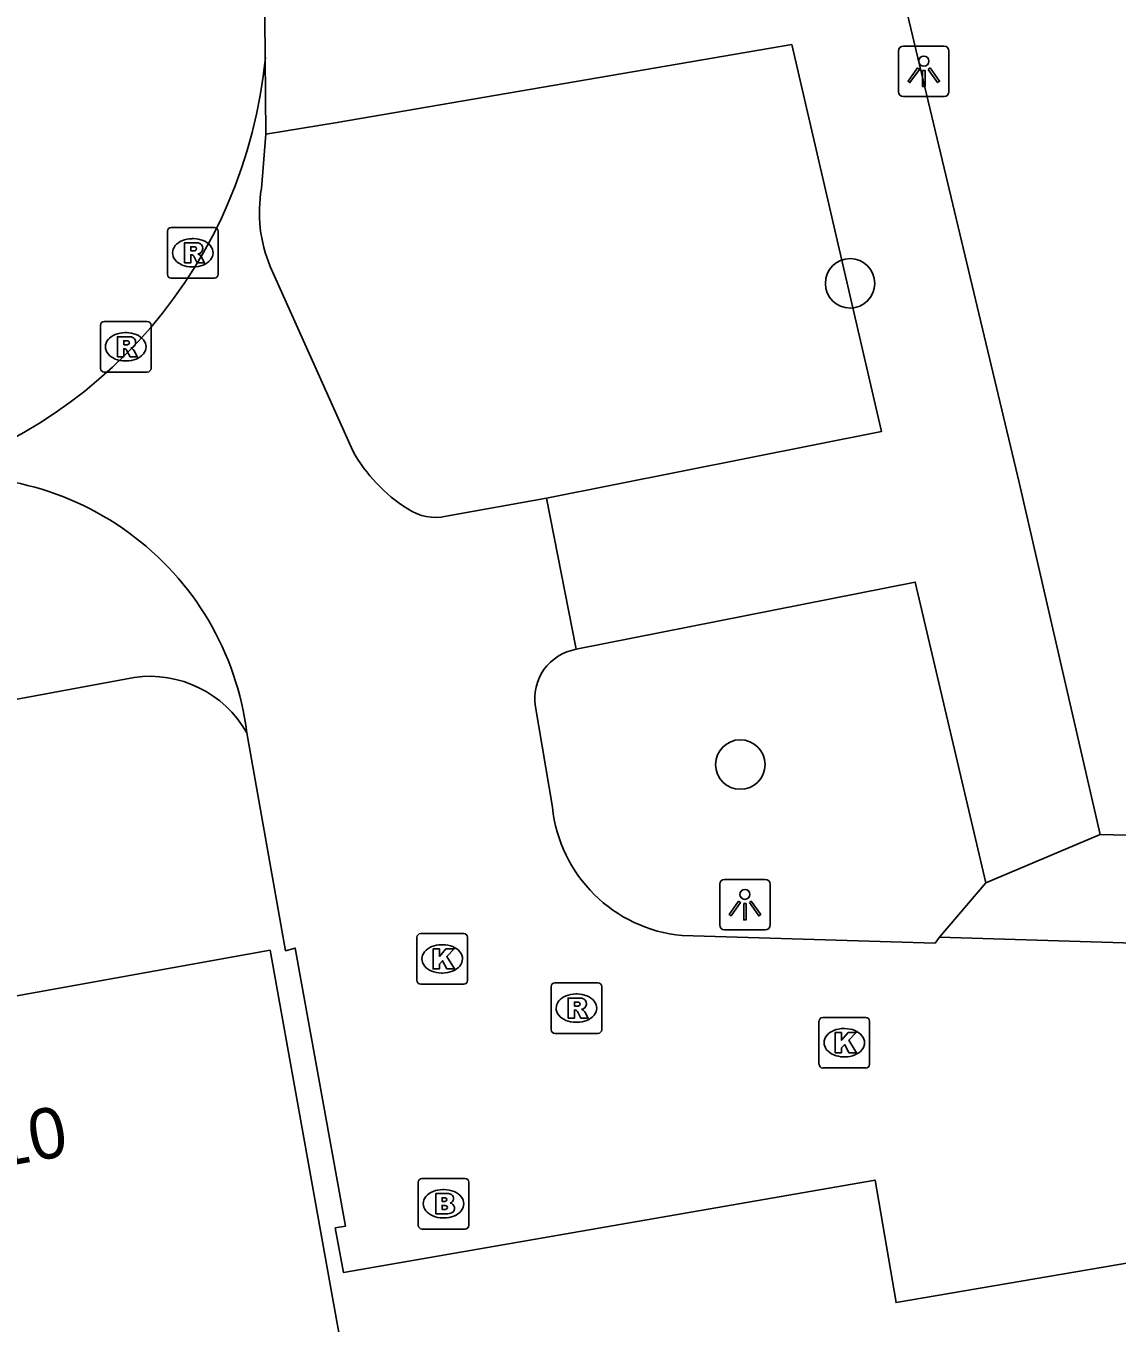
# Model space of a CAD drawing. Extents: x 157793 to 159380, y 380882 to 382313.
# Drawn here: x 158934.93 to 158956.51, y 381388.3 to 381413.94 of the extents above; entities that cross this region are included whole.
import ezdxf

# ---------------------------------------------------------------- set-up
doc = ezdxf.new("R2010")
doc.units = 0
for name, color, linetype in [('IMGEO_Boom', 7, 'Continuous'), ('IMGEO_Brandkraan', 7, 'Continuous'), ('IMGEO_Kolk', 7, 'Continuous'), ('IMGEO_Lichtpunt', 7, 'Continuous'), ('IMGEO_Pand', 7, 'Continuous'), ('IMGEO_Pand_nummerreeks', 7, 'Continuous'), ('IMGEO_Rijbaan_lokaal_open', 7, 'Continuous'), ('IMGEO_Rioolput', 7, 'Continuous'), ('IMGEO_Voetpad_open', 7, 'Continuous')]:
    doc.layers.add(name, color=color, linetype=linetype)

msp = doc.modelspace()

# ---------------------------------------------------------------- linework, layer by layer
at = {"layer": 'IMGEO_Boom'}
for centre in [(158951.228, 381408.854), (158949.057, 381399.342)]:
    msp.add_circle(centre, 0.489, dxfattribs=at)
at = {"layer": 'IMGEO_Brandkraan'}
for p, q in [((158942.688, 381390.235), (158942.688, 381391.087)), ((158942.763, 381391.161), (158943.615, 381391.161)), ((158943.689, 381391.087), (158943.689, 381390.235)), ((158943.176, 381390.941), (158943.201, 381390.941)), ((158943.199, 381390.381), (158943.174, 381390.381)), ((158943.615, 381390.161), (158942.763, 381390.161))]:
    msp.add_line(p, q, dxfattribs=at)
for points in [[(158942.688, 381390.235), (158942.688, 381391.087)], [(158942.763, 381391.161), (158943.615, 381391.161)], [(158943.689, 381391.087), (158943.689, 381390.235)], [(158943.036, 381390.861), (158943.036, 381390.461), (158943.249, 381390.461)], [(158943.267, 381390.861), (158943.036, 381390.861)], [(158943.215, 381390.78), (158943.161, 381390.78), (158943.161, 381390.704)], [(158943.161, 381390.704), (158943.214, 381390.704)], [(158943.223, 381390.628), (158943.161, 381390.628), (158943.161, 381390.547)], [(158943.161, 381390.547), (158943.223, 381390.547)], [(158943.615, 381390.161), (158942.763, 381390.161)]]:
    msp.add_lwpolyline(points, dxfattribs=at)
for centre, radius, start, end in [((158942.765, 381391.085), 0.0765, 91.552, 178.448), ((158942.765, 381391.085), 0.0765, 91.552, 178.448), ((158943.613, 381391.085), 0.0765, 1.552, 88.448), ((158943.613, 381391.085), 0.0765, 1.552, 88.448), ((158943.216, 381390.742), 0.0379, 267.8285, 90.9355), ((158943.271, 381390.716), 0.145, 59.4692, 91.5367), ((158943.296, 381390.763), 0.0922, 285.5137, 58.1501), ((158943.224, 381390.587), 0.0404, 269.8759, 90.5077), ((158943.255, 381390.712), 0.251, 268.6676, 293.5347), ((158943.301, 381390.571), 0.105, 301.3115, 78.989), ((158942.765, 381390.237), 0.0765, 181.552, 268.448), ((158942.765, 381390.237), 0.0765, 181.552, 268.448), ((158943.613, 381390.237), 0.0765, 271.552, 358.448), ((158943.613, 381390.237), 0.0765, 271.552, 358.448)]:
    msp.add_arc(centre, radius, start, end, dxfattribs=at)
for centre, major_axis, ratio, start_param, end_param in [((158943.175, 381390.661), (-0.387, 0.002), 0.722429, 4.712389, 7.853982), ((158943.2, 381390.661), (-0.39, 0.002), 0.717154, 1.570796, 4.712389)]:
    msp.add_ellipse(centre, major_axis=major_axis, ratio=ratio, start_param=start_param, end_param=end_param, dxfattribs=at)
at = {"layer": 'IMGEO_Kolk'}
for p, q in [((158942.662, 381395.075), (158942.662, 381395.927)), ((158942.737, 381396.001), (158943.589, 381396.001)), ((158943.663, 381395.927), (158943.663, 381395.075)), ((158943.15, 381395.781), (158943.175, 381395.781)), ((158943.173, 381395.221), (158943.148, 381395.221)), ((158943.589, 381395.001), (158942.737, 381395.001)), ((158950.688, 381394.344), (158951.54, 381394.344)), ((158950.613, 381393.418), (158950.613, 381394.27)), ((158951.101, 381394.124), (158951.126, 381394.124)), ((158951.614, 381394.27), (158951.614, 381393.418)), ((158951.124, 381393.564), (158951.099, 381393.564)), ((158951.54, 381393.344), (158950.688, 381393.344))]:
    msp.add_line(p, q, dxfattribs=at)
for points in [[(158942.662, 381395.075), (158942.662, 381395.927)], [(158942.737, 381396.001), (158943.589, 381396.001)], [(158943.663, 381395.927), (158943.663, 381395.075)], [(158942.983, 381395.701), (158943.106, 381395.701), (158943.106, 381395.55), (158943.236, 381395.701), (158943.4, 381395.701), (158943.254, 381395.55), (158943.407, 381395.301), (158943.255, 381395.301), (158943.17, 381395.465), (158943.106, 381395.398), (158943.106, 381395.301), (158942.983, 381395.301), (158942.983, 381395.701)], [(158943.589, 381395.001), (158942.737, 381395.001)], [(158950.688, 381394.344), (158951.54, 381394.344)], [(158950.613, 381393.418), (158950.613, 381394.27)], [(158951.614, 381394.27), (158951.614, 381393.418)], [(158950.934, 381394.044), (158951.057, 381394.044), (158951.057, 381393.893), (158951.187, 381394.044), (158951.351, 381394.044), (158951.205, 381393.893), (158951.358, 381393.644), (158951.206, 381393.644), (158951.121, 381393.808), (158951.057, 381393.741), (158951.057, 381393.644), (158950.934, 381393.644), (158950.934, 381394.044)], [(158951.54, 381393.344), (158950.688, 381393.344)]]:
    msp.add_lwpolyline(points, dxfattribs=at)
for centre, start, end in [((158942.739, 381395.925), 91.552, 178.448), ((158942.739, 381395.925), 91.552, 178.448), ((158943.587, 381395.925), 1.552, 88.448), ((158943.587, 381395.925), 1.552, 88.448), ((158942.739, 381395.077), 181.552, 268.448), ((158942.739, 381395.077), 181.552, 268.448), ((158943.587, 381395.077), 271.552, 358.448), ((158943.587, 381395.077), 271.552, 358.448), ((158950.69, 381394.268), 91.552, 178.448), ((158950.69, 381394.268), 91.552, 178.448), ((158951.538, 381394.268), 1.552, 88.448), ((158951.538, 381394.268), 1.552, 88.448), ((158950.69, 381393.42), 181.552, 268.448), ((158950.69, 381393.42), 181.552, 268.448), ((158951.538, 381393.42), 271.552, 358.448), ((158951.538, 381393.42), 271.552, 358.448)]:
    msp.add_arc(centre, 0.0765, start, end, dxfattribs=at)
for centre, major_axis, ratio, start_param, end_param in [((158943.149, 381395.501), (-0.387, 0.002), 0.722429, 4.712389, 7.853982), ((158943.174, 381395.501), (-0.39, 0.002), 0.717154, 1.570796, 4.712389), ((158951.1, 381393.844), (-0.387, 0.002), 0.722429, 4.712389, 7.853982), ((158951.125, 381393.844), (-0.39, 0.002), 0.717154, 1.570796, 4.712389)]:
    msp.add_ellipse(centre, major_axis=major_axis, ratio=ratio, start_param=start_param, end_param=end_param, dxfattribs=at)
at = {"layer": 'IMGEO_Lichtpunt'}
for p, q in [((158952.187, 381413.449), (158952.187, 381412.642)), ((158952.187, 381413.449), (158952.187, 381412.642)), ((158953.089, 381413.544), (158952.281, 381413.544)), ((158953.089, 381413.544), (158952.281, 381413.544)), ((158953.183, 381412.642), (158953.183, 381413.449)), ((158953.183, 381412.642), (158953.183, 381413.449)), ((158952.281, 381412.548), (158953.089, 381412.548)), ((158952.281, 381412.548), (158953.089, 381412.548)), ((158948.65, 381396.978), (158948.65, 381396.171)), ((158948.65, 381396.978), (158948.65, 381396.171)), ((158949.552, 381397.073), (158948.744, 381397.073)), ((158949.552, 381397.073), (158948.744, 381397.073)), ((158949.646, 381396.171), (158949.646, 381396.978)), ((158949.646, 381396.171), (158949.646, 381396.978)), ((158948.744, 381396.077), (158949.552, 381396.077)), ((158948.744, 381396.077), (158949.552, 381396.077))]:
    msp.add_line(p, q, dxfattribs=at)
for points in [[(158952.561, 381413.113), (158952.6, 381413.085), (158952.412, 381412.823), (158952.374, 381412.85), (158952.561, 381413.113)], [(158952.663, 381413.065), (158952.71, 381413.065), (158952.71, 381412.743), (158952.663, 381412.743), (158952.663, 381413.065)], [(158952.773, 381413.085), (158952.811, 381413.112), (158952.998, 381412.85), (158952.959, 381412.822), (158952.773, 381413.085)], [(158949.024, 381396.642), (158949.063, 381396.614), (158948.875, 381396.352), (158948.837, 381396.379), (158949.024, 381396.642)], [(158949.236, 381396.614), (158949.274, 381396.641), (158949.461, 381396.379), (158949.422, 381396.351), (158949.236, 381396.614)], [(158949.126, 381396.594), (158949.173, 381396.594), (158949.173, 381396.272), (158949.126, 381396.272), (158949.126, 381396.594)]]:
    msp.add_lwpolyline(points, dxfattribs=at)
for centre in [(158952.686, 381413.247), (158949.149, 381396.776)]:
    msp.add_circle(centre, 0.0994, dxfattribs=at)
for centre, start, end in [((158952.281, 381413.449), 90, 180), ((158952.281, 381413.449), 90, 180), ((158953.089, 381413.449), 0, 90), ((158953.089, 381413.449), 0, 90), ((158952.281, 381412.642), 180, 270), ((158952.281, 381412.642), 180, 270), ((158953.089, 381412.642), 270, 0), ((158953.089, 381412.642), 270, 360), ((158948.744, 381396.978), 90, 180), ((158948.744, 381396.978), 90, 180), ((158949.552, 381396.978), 0, 90), ((158949.552, 381396.978), 0, 90), ((158948.744, 381396.171), 180, 270), ((158948.744, 381396.171), 180, 270), ((158949.552, 381396.171), 270, 0), ((158949.552, 381396.171), 270, 360)]:
    msp.add_arc(centre, 0.0946, start, end, dxfattribs=at)
at = {"layer": 'IMGEO_Pand'}
msp.add_lwpolyline([(158930.73, 381384.43), (158931.289, 381381.327), (158937.074, 381382.37), (158941.994, 381383.257), (158940.935, 381389.134), (158939.758, 381395.671), (158932.478, 381394.359), (158932.788, 381392.638), (158929.513, 381392.047)], dxfattribs=at)
at = {"layer": 'IMGEO_Rijbaan_lokaal_open'}
for points in [[(158939.651, 381414.924), (158939.665, 381413.317)], [(158939.665, 381413.317), (158939.678, 381411.804)], [(158939.588, 381410.729), (158939.678, 381411.804)], [(158941.394, 381405.544), (158939.762, 381409.189)], [(158945.228, 381404.607), (158943.244, 381404.253)], [(158945.228, 381404.607), (158945.811, 381401.62)], [(158945.341, 381398.502), (158945.008, 381400.485)], [(158939.298, 381399.972), (158940.064, 381395.663), (158940.257, 381395.715), (158941.25, 381390.218), (158941.049, 381390.184), (158941.208, 381389.303), (158951.723, 381391.129), (158952.139, 381388.707), (158962.525, 381390.482), (158962.774, 381389.432), (158968.979, 381390.476), (158972.184, 381393.333)], [(158952.996, 381395.93), (158952.91, 381395.811), (158947.909, 381395.962)], [(158972.184, 381393.333), (158970.343, 381395.398), (158952.996, 381395.93)]]:
    msp.add_lwpolyline(points, dxfattribs=at)
for centre, radius, start, end in [((158930.124, 381414.222), 9.584, 284.1991, 354.5826), ((158942.341, 381410.26), 2.793, 170.3371, 202.5555), ((158944.13, 381407.051), 3.123, 208.8395, 238.1335), ((158933.562, 381399.253), 5.781, 7.1472, 100.8331), ((158943.024, 381405.178), 0.95, 235.1215, 283.3582), ((158945.976, 381400.652), 0.982, 99.6542, 189.7878), ((158948.174, 381398.798), 2.849, 185.9723, 264.6558)]:
    msp.add_arc(centre, radius, start, end, dxfattribs=at)
at = {"layer": 'IMGEO_Rioolput'}
for p, q in [((158937.73, 381409.032), (158937.73, 381409.884)), ((158937.805, 381409.958), (158938.657, 381409.958)), ((158938.218, 381409.738), (158938.243, 381409.738)), ((158938.731, 381409.884), (158938.731, 381409.032)), ((158938.657, 381408.958), (158937.805, 381408.958)), ((158938.241, 381409.178), (158938.216, 381409.178)), ((158936.404, 381407.174), (158936.404, 381408.026)), ((158936.479, 381408.1), (158937.331, 381408.1)), ((158937.405, 381408.026), (158937.405, 381407.174)), ((158936.892, 381407.88), (158936.917, 381407.88)), ((158936.915, 381407.32), (158936.89, 381407.32)), ((158937.331, 381407.1), (158936.479, 381407.1)), ((158945.316, 381394.101), (158945.316, 381394.953)), ((158945.391, 381395.027), (158946.243, 381395.027)), ((158946.317, 381394.953), (158946.317, 381394.101)), ((158945.804, 381394.807), (158945.829, 381394.807)), ((158945.827, 381394.247), (158945.802, 381394.247)), ((158946.243, 381394.027), (158945.391, 381394.027))]:
    msp.add_line(p, q, dxfattribs=at)
for points in [[(158937.73, 381409.032), (158937.73, 381409.884)], [(158937.805, 381409.958), (158938.657, 381409.958)], [(158938.731, 381409.884), (158938.731, 381409.032)], [(158938.319, 381409.656), (158938.067, 381409.658), (158938.067, 381409.258)], [(158938.245, 381409.577), (158938.191, 381409.577), (158938.191, 381409.496)], [(158938.191, 381409.496), (158938.243, 381409.496)], [(158938.067, 381409.258), (158938.191, 381409.258), (158938.191, 381409.42), (158938.202, 381409.42)], [(158938.249, 381409.391), (158938.32, 381409.258), (158938.46, 381409.258), (158938.395, 381409.384)], [(158938.657, 381408.958), (158937.805, 381408.958)], [(158936.404, 381407.174), (158936.404, 381408.026)], [(158936.479, 381408.1), (158937.331, 381408.1)], [(158937.405, 381408.026), (158937.405, 381407.174)], [(158936.993, 381407.798), (158936.741, 381407.8), (158936.741, 381407.4)], [(158936.919, 381407.719), (158936.865, 381407.719), (158936.865, 381407.638)], [(158936.741, 381407.4), (158936.865, 381407.4), (158936.865, 381407.562), (158936.876, 381407.562)], [(158936.865, 381407.638), (158936.917, 381407.638)], [(158936.923, 381407.533), (158936.994, 381407.4), (158937.134, 381407.4), (158937.069, 381407.526)], [(158937.331, 381407.1), (158936.479, 381407.1)], [(158945.316, 381394.101), (158945.316, 381394.953)], [(158945.391, 381395.027), (158946.243, 381395.027)], [(158946.317, 381394.953), (158946.317, 381394.101)], [(158945.905, 381394.725), (158945.653, 381394.727), (158945.653, 381394.327)], [(158945.831, 381394.646), (158945.777, 381394.646), (158945.777, 381394.565)], [(158945.653, 381394.327), (158945.777, 381394.327), (158945.777, 381394.489), (158945.788, 381394.489)], [(158945.777, 381394.565), (158945.829, 381394.565)], [(158945.835, 381394.46), (158945.906, 381394.327), (158946.046, 381394.327), (158945.981, 381394.453)], [(158946.243, 381394.027), (158945.391, 381394.027)]]:
    msp.add_lwpolyline(points, dxfattribs=at)
for centre, radius, start, end in [((158937.807, 381409.882), 0.0765, 91.552, 178.448), ((158937.807, 381409.882), 0.0765, 91.552, 178.448), ((158938.655, 381409.882), 0.0765, 1.552, 88.448), ((158938.655, 381409.882), 0.0765, 1.552, 88.448), ((158938.227, 381409.685), 0.19, 274.7715, 282.9687), ((158938.251, 381409.481), 0.0964, 77.0061, 93.1865), ((158938.265, 381409.538), 0.0378, 276.6634, 79.6772), ((158938.318, 381409.546), 0.109, 350.3612, 89.416), ((158938.316, 381409.546), 0.112, 277.5842, 350.9817), ((158938.201, 381409.367), 0.0533, 26.0293, 88.6989), ((158938.3, 381409.331), 0.108, 29.5134, 73.7905), ((158937.807, 381409.034), 0.0765, 181.552, 268.448), ((158937.807, 381409.034), 0.0765, 181.552, 268.448), ((158938.655, 381409.034), 0.0765, 271.552, 358.448), ((158938.655, 381409.034), 0.0765, 271.552, 358.448), ((158936.481, 381408.024), 0.0765, 91.552, 178.448), ((158936.481, 381408.024), 0.0765, 91.552, 178.448), ((158937.329, 381408.024), 0.0765, 1.552, 88.448), ((158937.329, 381408.024), 0.0765, 1.552, 88.448), ((158936.925, 381407.623), 0.0964, 77.0061, 93.1865), ((158936.939, 381407.68), 0.0378, 276.6634, 79.6772), ((158936.992, 381407.688), 0.109, 350.3612, 89.416), ((158936.99, 381407.688), 0.112, 277.5842, 350.9817), ((158936.875, 381407.509), 0.0533, 26.0293, 88.6989), ((158936.901, 381407.827), 0.19, 274.7715, 282.9687), ((158936.974, 381407.473), 0.108, 29.5134, 73.7905), ((158936.481, 381407.176), 0.0765, 181.552, 268.448), ((158936.481, 381407.176), 0.0765, 181.552, 268.448), ((158937.329, 381407.176), 0.0765, 271.552, 358.448), ((158937.329, 381407.176), 0.0765, 271.552, 358.448), ((158945.393, 381394.951), 0.0765, 91.552, 178.448), ((158945.393, 381394.951), 0.0765, 91.552, 178.448), ((158946.241, 381394.951), 0.0765, 1.552, 88.448), ((158946.241, 381394.951), 0.0765, 1.552, 88.448), ((158945.837, 381394.55), 0.0964, 77.0061, 93.1865), ((158945.851, 381394.607), 0.0378, 276.6634, 79.6772), ((158945.904, 381394.615), 0.109, 350.3612, 89.416), ((158945.902, 381394.615), 0.112, 277.5842, 350.9817), ((158945.787, 381394.436), 0.0533, 26.0293, 88.6989), ((158945.813, 381394.754), 0.19, 274.7715, 282.9687), ((158945.886, 381394.4), 0.108, 29.5134, 73.7905), ((158945.393, 381394.103), 0.0765, 181.552, 268.448), ((158945.393, 381394.103), 0.0765, 181.552, 268.448), ((158946.241, 381394.103), 0.0765, 271.552, 358.448), ((158946.241, 381394.103), 0.0765, 271.552, 358.448)]:
    msp.add_arc(centre, radius, start, end, dxfattribs=at)
for centre, major_axis, ratio, start_param, end_param in [((158938.217, 381409.458), (-0.387, 0.002), 0.722429, 4.712389, 7.853982), ((158938.242, 381409.458), (-0.39, 0.002), 0.717154, 1.570796, 4.712389), ((158936.891, 381407.6), (-0.387, 0.002), 0.722429, 4.712389, 7.853982), ((158936.916, 381407.6), (-0.39, 0.002), 0.717154, 1.570796, 4.712389), ((158945.803, 381394.527), (-0.387, 0.002), 0.722429, 4.712389, 7.853982), ((158945.828, 381394.527), (-0.39, 0.002), 0.717154, 1.570796, 4.712389)]:
    msp.add_ellipse(centre, major_axis=major_axis, ratio=ratio, start_param=start_param, end_param=end_param, dxfattribs=at)
at = {"layer": 'IMGEO_Voetpad_open'}
for points in [[(158956.17, 381397.961), (158954.574, 381404.92), (158944.522, 381447.039)], [(158939.678, 381411.804), (158941.086, 381412.033), (158950.074, 381413.574), (158951.852, 381405.926), (158945.228, 381404.607)], [(158945.811, 381401.62), (158952.515, 381402.949), (158953.914, 381397.002)], [(158907.107, 381343.261), (158906.098, 381343.434), (158905.741, 381343.822), (158905.505, 381344.319), (158905.381, 381351.335), (158906.29, 381351.347), (158906.131, 381360.831), (158906.062, 381365.576), (158906.21, 381365.572), (158905.964, 381378.986), (158905.729, 381392.69), (158907.752, 381393.028), (158907.742, 381393.182), (158911.106, 381393.776), (158910.931, 381394.813), (158921.711, 381396.648), (158921.563, 381397.327), (158931.349, 381399.093), (158931.191, 381399.977), (158937.072, 381401.065)], [(158953.914, 381397.002), (158956.17, 381397.961)], [(158956.17, 381397.961), (158964.227, 381397.753)], [(158952.996, 381395.93), (158953.914, 381397.002)]]:
    msp.add_lwpolyline(points, dxfattribs=at)
msp.add_arc((158937.381, 381398.881), 2.206, 29.6456, 98.0509, dxfattribs=at)

# ---------------------------------------------------------------- texts
at = {"layer": 'IMGEO_Pand_nummerreeks'}
msp.add_text('10', height=1, rotation=10.2158, dxfattribs=at).set_placement((158934.342, 381391.362))

doc.saveas('drawing.dxf')
